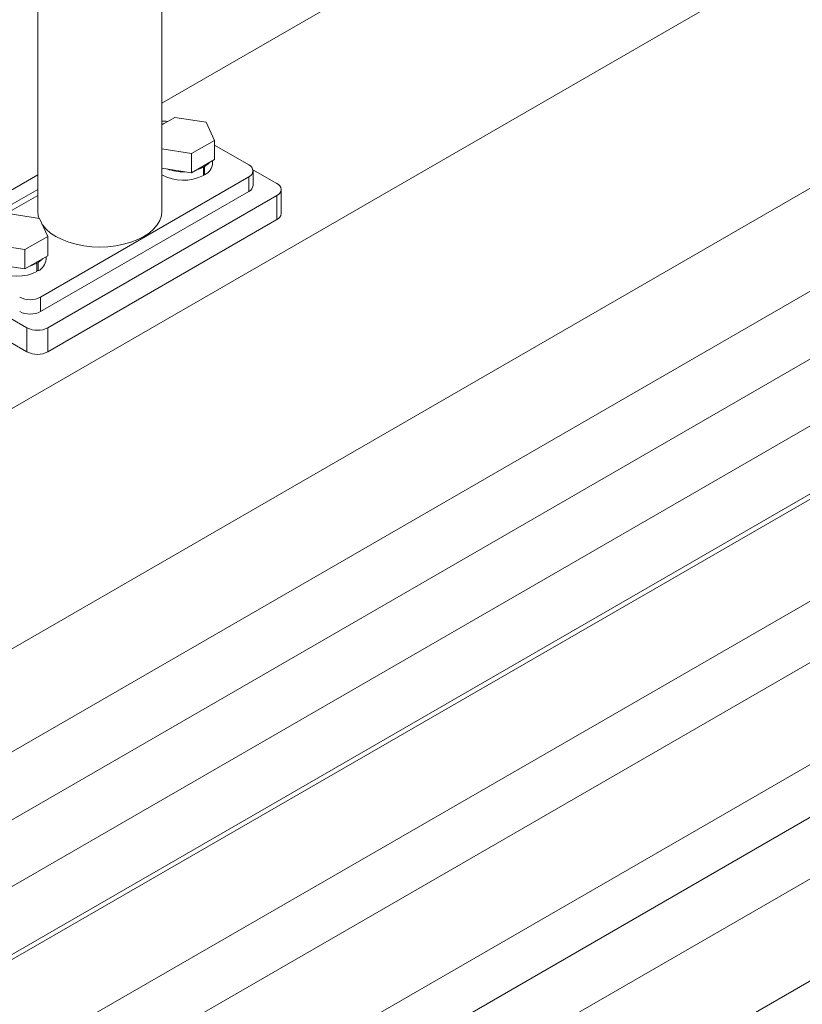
# Model space of a CAD drawing. Header units: millimetres. Extents: x 525 to 29324, y 175 to 20618.
# Tile 273 of 588: x 13493 to 13758, y 13663 to 13998. Entities that reach past the tile are written whole.
import ezdxf

# ---------------------------------------------------------------- set-up
doc = ezdxf.new("R2010")
doc.units = ezdxf.units.MM
doc.linetypes.add('SLD-Centrada-doble', pattern=[12.7, 6.35, -1.27, 1.27, -1.27, 1.27, -1.27])
doc.linetypes.add('SLD-Continua', pattern=[0])

msp = doc.modelspace()

# ---------------------------------------------------------------- linework, layer by layer
at = {"color": 7, "linetype": 'SLD-Continua', "lineweight": 18, "ltscale": 35}
for p, q in [((13540.9, 13932.52), (13540.9, 14403.23)), ((13498.73, 14377.92), (13498.73, 13932.52)), ((14182.14, 14265.06), (13404.32, 13816.04)), ((14182.14, 14265.06), (13404.32, 13816.04)), ((14182.14, 14265.06), (13404.32, 13816.04)), ((14182.14, 14265.06), (13404.32, 13816.04)), ((14182.14, 14265.06), (13404.32, 13816.04)), ((13981.92, 14223.84), (13540.9, 13969.24)), ((13849.8, 13991.55), (13302.14, 13675.4)), ((13849.8, 13991.55), (13302.14, 13675.4)), ((13849.8, 13991.55), (13302.14, 13675.4)), ((13849.8, 13991.55), (13302.14, 13675.4)), ((13849.8, 13991.55), (13302.14, 13675.4)), ((13880.7, 13974.4), (12858.03, 13384.03)), ((13540.9, 13961.83), (13545.26, 13964.35)), ((13545.26, 13964.35), (13555.86, 13962.71)), ((13555.86, 13962.71), (13558.7, 13956.59)), ((12878.03, 13372.48), (13890.68, 13957.07)), ((13558.7, 13956.59), (13550.94, 13952.12)), ((13558.7, 13950.06), (13558.7, 13956.59)), ((13550.94, 13952.12), (13540.9, 13953.67)), ((13550.94, 13945.58), (13550.94, 13952.12)), ((13570.37, 13948.23), (13558.7, 13954.97)), ((13920.29, 13951.54), (12897.63, 13361.17)), ((13558.7, 13950.06), (13550.94, 13945.58)), ((13558.1, 13948.84), (13558.1, 13949.72)), ((13550.94, 13945.58), (13540.9, 13947.14)), ((13554.96, 13947.5), (13554.61, 13947.7)), ((13554.96, 13947.5), (13554.96, 13944.64)), ((13555.38, 13947.74), (13555.03, 13947.95)), ((13555.38, 13947.74), (13555.38, 13944.89)), ((13579.92, 13941.9), (13571.79, 13946.6)), ((13571.84, 13941.29), (13571.84, 13946.19)), ((13498.73, 13944.9), (13057.71, 13690.31)), ((13499.66, 13903.33), (13570.37, 13944.15)), ((13554.96, 13945.13), (13555.38, 13944.89)), ((13498.73, 13939.94), (13459.71, 13917.41)), ((13499.66, 13898.43), (13570.37, 13939.25)), ((13581.38, 13931.7), (13581.38, 13939.86)), ((13498.73, 13937.9), (13469.26, 13920.88)), ((13502.14, 13892.92), (13579.92, 13937.82)), ((12908.64, 13344.43), (13930.28, 13934.21)), ((13499.29, 13930.06), (13488.69, 13931.69)), ((13502.13, 13923.94), (13499.29, 13930.06)), ((13502.14, 13884.75), (13579.92, 13929.66)), ((13494.37, 13919.46), (13502.13, 13923.94)), ((13502.13, 13917.41), (13502.13, 13923.94)), ((13483.77, 13921.1), (13494.37, 13919.46)), ((13494.37, 13912.93), (13494.37, 13919.46)), ((13494.37, 13912.93), (13502.13, 13917.41)), ((13498.81, 13915.09), (13498.46, 13915.29)), ((13501.53, 13916.19), (13501.53, 13917.06)), ((13459.71, 13913.33), (13495.07, 13892.92)), ((13483.77, 13914.57), (13494.37, 13912.93)), ((13498.39, 13914.84), (13498.04, 13915.04)), ((13498.39, 13914.84), (13498.39, 13911.98)), ((13498.39, 13912.47), (13498.81, 13912.23)), ((13498.81, 13915.09), (13498.81, 13912.23)), ((13459.71, 13905.16), (13495.07, 13884.75)), ((13882.43, 13904.83), (12908.64, 13342.67)), ((13882.43, 13904.83), (12908.64, 13342.67)), ((12908.64, 13308.03), (13897.43, 13878.85)), ((12908.64, 13308.03), (13897.43, 13878.85)), ((13930.51, 13877.07), (12910.66, 13288.32)), ((12925.61, 13262.31), (13945.51, 13851.09)), ((12925.61, 13244.34), (13897.43, 13805.36)), ((13930.51, 13803.58), (12925.61, 13223.46)), ((12925.61, 13188.82), (13945.51, 13777.6))]:
    msp.add_line(p, q, dxfattribs=at)
at = {"color": 8, "linetype": 'SLD-Centrada-doble', "lineweight": 18, "ltscale": 35}
for p, q in [((13570.37, 13939.25), (13570.37, 13944.15)), ((13579.92, 13929.66), (13579.92, 13937.82)), ((13499.66, 13903.33), (13499.66, 13898.43)), ((13495.07, 13884.75), (13495.07, 13892.92)), ((13502.14, 13892.92), (13502.14, 13884.75))]:
    msp.add_line(p, q, dxfattribs=at)
at = {"color": 7, "linetype": 'SLD-Continua', "lineweight": 18, "ltscale": 35, "flags": 128}
for points in [[(13541.86, 13962.39), (13541.59, 13962.33), (13540.9, 13962.12)], [(13557.03, 13949.1), (13556.54, 13948.6), (13555.38, 13947.74)], [(13554.96, 13947.5), (13553.47, 13946.83), (13552.61, 13946.55)], [(13498.73, 13932.52), (13498.91, 13930.93), (13499.16, 13930.07)], [(13500.25, 13927.98), (13500.34, 13927.86), (13501.56, 13926.43), (13503.09, 13925.11), (13504.91, 13923.91), (13506.98, 13922.86), (13509.27, 13921.98), (13511.75, 13921.27), (13514.36, 13920.76), (13517.06, 13920.45), (13519.82, 13920.35), (13522.57, 13920.45), (13525.27, 13920.76), (13527.88, 13921.27), (13530.36, 13921.98), (13532.65, 13922.86), (13534.72, 13923.91), (13536.54, 13925.11), (13538.07, 13926.43), (13539.29, 13927.86), (13540.18, 13929.37), (13540.72, 13930.93), (13540.9, 13932.52)], [(13481.53, 13916.19), (13481.55, 13915.82), (13481.85, 13914.75), (13482.49, 13913.73), (13483.45, 13912.79), (13484.69, 13911.98), (13486.18, 13911.31), (13487.86, 13910.82), (13489.67, 13910.52), (13491.54, 13910.41), (13493.42, 13910.52), (13495.22, 13910.82), (13496.9, 13911.32), (13498.39, 13911.98)], [(13498.81, 13915.09), (13499.97, 13915.95), (13500.46, 13916.44)], [(13496.04, 13913.89), (13496.9, 13914.18), (13498.39, 13914.84)]]:
    msp.add_lwpolyline(points, dxfattribs=at)
at = {"color": 7, "linetype": 'SLD-Continua', "lineweight": 18, "ltscale": 1225}
for centre, radius, start, end in [((13541.04, 13954.76), 8.4, 77.5078, 90.937), ((13553.3, 13949.23), 4.82, 295.6127, 355.3893), ((13547.98, 13961.55), 15.63, 249.9449, 272.469), ((13569.6, 13946.19), 2.18, 290.7834, 69.2166), ((13548.12, 13958.24), 15.22, 241.6813, 296.7065), ((13569.34, 13941.54), 2.51, 294.3747, 354.3052), ((13579.15, 13939.86), 2.18, 290.7834, 69.2166), ((13578.88, 13931.95), 2.51, 294.3747, 354.3052), ((13496.85, 13916.49), 4.69, 294.7305, 356.2714), ((13496.13, 13910.15), 7.69, 242.6097, 297.3903), ((13496.13, 13905.25), 7.69, 242.6097, 297.3903), ((13498.6, 13899.74), 7.69, 242.6097, 297.3903), ((13498.6, 13891.58), 7.69, 242.6097, 297.3903)]:
    msp.add_arc(centre, radius, start, end, dxfattribs=at)

doc.saveas('drawing.dxf')
